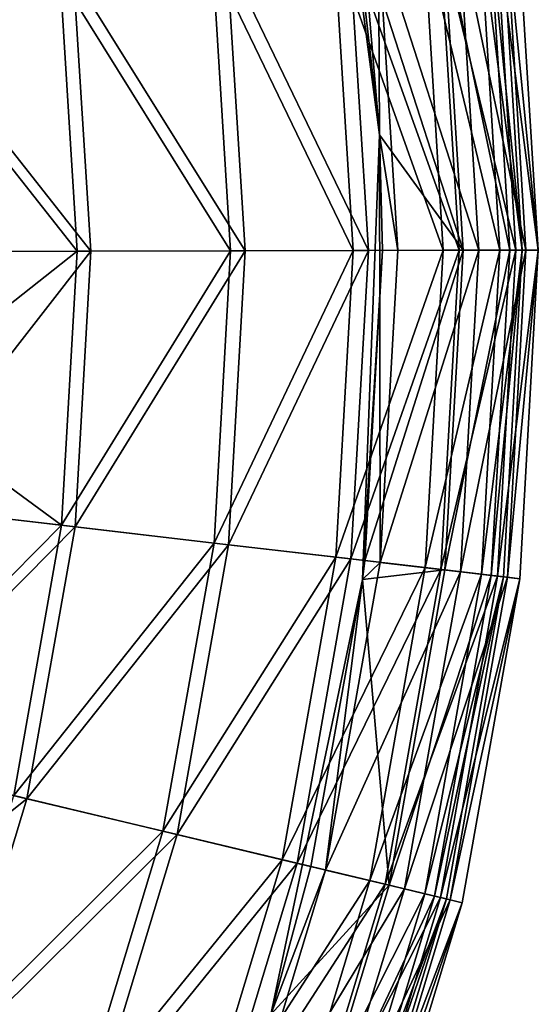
# Model space of a CAD drawing. Header units: millimetres. Extents: x 0 to 2133, y 0 to 2087.
# Tile 862 of 876: x 2107 to 2133, y 100 to 149. Entities that reach past the tile are written whole.
import ezdxf

# ---------------------------------------------------------------- set-up
doc = ezdxf.new("R2010")
doc.units = ezdxf.units.MM
doc.header["$LTSCALE"] = 25.4
doc.layers.get('0').update_dxf_attribs({"true_color": 0xff5454})

# ---------------------------------------------------------------- blocks, each defined once
blk = doc.blocks.new('COSMO-S-3382-4917.STL#2')
at = {"color": 250, "true_color": 0x282828}
mesh = blk.add_polyface(dxfattribs=at)
corners = [(1709.841, 208.672, 1539.288), (1710.486, 206.25, 1539.288), (1709.88, 193.269, 1539.288), (1711.624, 223.971, 1539.288), (1713.18, 228.005, 1539.288), (1715.203, 238.952, 1539.288), (1719.512, 248.991, 1539.288), (1720.53, 253.404, 1539.288), (1729.3, 268.606, 1539.288), (1727.528, 267.125, 1539.288), (1736.1, 279.922, 1539.288), (1742.261, 286.284, 1539.288), (1746.125, 291.615, 1539.288), (1758.024, 301.517, 1539.288), (1757.464, 302.04, 1539.288), (1769.955, 311.052, 1539.288), (1776.134, 313.868, 1539.288), (1783.424, 318.522, 1539.288), (1796.071, 322.98, 1539.288), (1797.683, 324.347, 1539.288), (1817.262, 328.591, 1539.288), (1812.531, 328.445, 1539.288), (1827.758, 330.758, 1539.288), (1839.095, 330.541, 1539.288), (1843.153, 331.254, 1539.288), (1860.945, 328.773, 1539.288), (1858.498, 329.925, 1539.288), (1873.578, 326.791, 1539.288), (1882.181, 323.337, 1539.288), (1888.182, 321.895, 1539.288), (1902.193, 314.391, 1539.288), (1902.104, 315.307, 1539.288), (1915.15, 307.118, 1539.288), (1920.405, 302.191, 1539.288), (1927.135, 297.443, 1539.288), (1936.294, 287.09, 1539.288), (1937.892, 286.419, 1539.288), (1949.402, 269.52, 1539.288), (1947.269, 274.2, 1539.288), (1955.136, 260.958, 1539.288), (1959.352, 249.987, 1539.288), (1961.381, 246.878, 1539.288), (1965.858, 229.054, 1539.288), (1965.917, 232.159, 1539.288), (1968.732, 207.323, 1539.288), (1968.68, 217.006, 1539.288), (1969.632, 201.633, 1539.288), (1968.758, 186.255, 1539.288), (1711.741, 177.98, 1539.288), (1711.508, 184.353, 1539.288), (1716.215, 162.944, 1539.288), (1715.397, 163.017, 1539.288), (1720.797, 148.592, 1539.288), (1724.472, 142.638, 1539.288), (1727.865, 134.907, 1539.288), (1736.043, 124.02, 1539.288), (1736.502, 122.154, 1539.288), (1750.594, 107.625, 1539.288), (1746.587, 110.512, 1539.288), (1757.978, 100.145, 1539.288), (1767.706, 93.925, 1539.288), (1767.283, 93.294, 1539.288), (1770.516, 91.197, 1539.288), (1786.887, 83.314, 1539.288), (1784.023, 83.796, 1539.288), (1798.311, 78.043, 1539.288), (1807.586, 76.097, 1539.288), (1813.179, 74.021, 1539.288), (1829.206, 72.482, 1539.288), (1828.419, 71.786, 1539.288), (1843.816, 71.369, 1539.288), (1851.127, 72.573, 1539.288), (1859.154, 72.776, 1539.288), (1872.717, 76.367, 1539.288), (1874.218, 75.987, 1539.288), (1893.355, 83.756, 1539.288), (1888.797, 80.957, 1539.288), (1902.685, 87.616, 1539.288), (1912.448, 94.526, 1539.288), (1915.688, 95.872, 1539.288), (1929.445, 108.368, 1539.288), (1927.624, 105.607, 1539.288), (1938.325, 116.686, 1539.288), (1943.859, 124.883, 1539.288), (1947.64, 128.953, 1539.288), (1955.275, 143.597, 1539.288), (1955.438, 142.235, 1539.288), (1963.364, 163.97, 1539.288), (1961.612, 156.346, 1539.288), (1966.073, 171.089, 1539.288), (1967.893, 185.418, 1539.288)]
mesh.append_faces([[corners[k] for k in face] for face in [(0, 1, 2), (1, 3, 4), (4, 5, 6), (6, 7, 8), (8, 10, 11), (11, 12, 13), (13, 15, 16), (16, 17, 18), (18, 19, 20), (20, 22, 23), (23, 24, 25), (25, 27, 28), (28, 29, 30), (30, 32, 33), (33, 34, 35), (35, 36, 37), (37, 39, 40), (40, 41, 42), (42, 43, 44), (48, 50, 51), (51, 50, 52), (52, 53, 54), (54, 55, 56), (56, 57, 58), (58, 57, 59), (59, 60, 61), (61, 60, 62), (62, 63, 64), (64, 63, 65), (65, 66, 67), (67, 68, 69), (69, 68, 70), (70, 71, 72), (72, 73, 74), (74, 75, 76), (76, 75, 77), (77, 78, 79), (79, 80, 81), (81, 80, 82), (82, 83, 84), (84, 85, 86), (86, 87, 88), (88, 87, 89), (89, 90, 47)]], dxfattribs={"vtx0": -1, "vtx1": -1, "color": 250})
mesh.append_faces([[corners[k] for k in face] for face in [(1, 0, 3), (4, 3, 5), (6, 5, 7), (8, 7, 9), (8, 9, 10), (11, 10, 12), (13, 12, 14), (13, 14, 15), (16, 15, 17), (18, 17, 19), (20, 19, 21), (20, 21, 22), (23, 22, 24), (25, 24, 26), (25, 26, 27), (28, 27, 29), (30, 29, 31), (30, 31, 32), (33, 32, 34), (35, 34, 36), (37, 36, 38), (37, 38, 39), (40, 39, 41), (42, 41, 43), (44, 43, 45), (44, 45, 46), (44, 46, 47), (1, 48, 2), (48, 1, 49), (48, 49, 50), (52, 50, 53), (54, 53, 55), (56, 55, 57), (59, 57, 60), (62, 60, 63), (65, 63, 66), (67, 66, 68), (70, 68, 71), (72, 71, 73), (74, 73, 75), (77, 75, 78), (79, 78, 80), (82, 80, 83), (84, 83, 85), (86, 85, 87), (89, 87, 90), (47, 90, 44)]], dxfattribs={"vtx0": -1, "vtx2": -1, "color": 250})
mesh = blk.add_polyface(dxfattribs=at)
corners = [(1968.732, 207.323, 1539.288), (1967.926, 216.914, 1539.54), (1965.858, 229.054, 1539.288)]
mesh.append_faces([[corners[k] for k in face] for face in [(0, 1, 2)]], dxfattribs={"color": 250})
mesh = blk.add_polyface(dxfattribs=at)
corners = [(1968.68, 217.006, 1539.288), (1973.628, 201.643, 1554.083), (1969.632, 201.633, 1539.288), (1972.647, 217.489, 1554.083)]
mesh.append_faces([[corners[k] for k in face] for face in [(0, 1, 2), (1, 0, 3)]], dxfattribs={"vtx0": -1, "color": 250})
mesh = blk.add_polyface(dxfattribs=at)
corners = [(1970.906, 217.277, 1614.706), (1974.662, 201.646, 1599.728), (1971.874, 201.639, 1614.706), (1973.673, 217.614, 1599.728)]
mesh.append_faces([[corners[k] for k in face] for face in [(0, 1, 2), (1, 0, 3)]], dxfattribs={"vtx0": -1, "color": 250})
mesh = blk.add_polyface(dxfattribs=at)
corners = [(1975.455, 201.648, 1599.83), (1971.677, 217.371, 1614.896), (1972.651, 201.641, 1614.896), (1974.461, 217.71, 1599.83)]
mesh.append_faces([[corners[k] for k in face] for face in [(0, 1, 2), (1, 0, 3)]], dxfattribs={"vtx0": -1, "color": 250})
mesh = blk.add_polyface(dxfattribs=at)
corners = [(1975.151, 201.647, 1569.308), (1971.87, 217.394, 1554.248), (1972.845, 201.641, 1554.248), (1974.158, 217.673, 1569.308)]
mesh.append_faces([[corners[k] for k in face] for face in [(0, 1, 2), (1, 0, 3)]], dxfattribs={"vtx0": -1, "color": 250})
mesh = blk.add_polyface(dxfattribs=at)
corners = [(1972.647, 217.489, 1554.083), (1975.947, 201.649, 1569.232), (1973.628, 201.643, 1554.083), (1974.949, 217.769, 1569.232)]
mesh.append_faces([[corners[k] for k in face] for face in [(0, 1, 2), (1, 0, 3)]], dxfattribs={"vtx0": -1, "color": 250})
mesh = blk.add_polyface(dxfattribs=at)
corners = [(1973.673, 217.614, 1599.728), (1975.758, 201.649, 1584.532), (1974.662, 201.646, 1599.728), (1974.762, 217.746, 1584.532)]
mesh.append_faces([[corners[k] for k in face] for face in [(0, 1, 2), (1, 0, 3)]], dxfattribs={"vtx0": -1, "color": 250})
mesh = blk.add_polyface(dxfattribs=at)
corners = [(1975.758, 201.649, 1584.532), (1974.158, 217.673, 1569.308), (1975.151, 201.647, 1569.308), (1974.762, 217.746, 1584.532)]
mesh.append_faces([[corners[k] for k in face] for face in [(0, 1, 2), (1, 0, 3)]], dxfattribs={"vtx0": -1, "color": 250})
mesh = blk.add_polyface(dxfattribs=at)
corners = [(1976.558, 201.651, 1584.544), (1974.461, 217.71, 1599.83), (1975.455, 201.648, 1599.83), (1975.556, 217.843, 1584.544)]
mesh.append_faces([[corners[k] for k in face] for face in [(0, 1, 2), (1, 0, 3)]], dxfattribs={"vtx0": -1, "color": 250})
mesh = blk.add_polyface(dxfattribs=at)
corners = [(1974.949, 217.769, 1569.232), (1976.558, 201.651, 1584.544), (1975.947, 201.649, 1569.232), (1975.556, 217.843, 1584.544)]
mesh.append_faces([[corners[k] for k in face] for face in [(0, 1, 2), (1, 0, 3)]], dxfattribs={"vtx0": -1, "color": 250})
mesh = blk.add_polyface(dxfattribs=at)
corners = [(1966.494, 216.74, 1629.279), (1971.874, 201.639, 1614.706), (1967.43, 201.627, 1629.279), (1970.906, 217.277, 1614.706)]
mesh.append_faces([[corners[k] for k in face] for face in [(0, 1, 2), (1, 0, 3)]], dxfattribs={"vtx0": -1, "color": 250})
mesh = blk.add_polyface(dxfattribs=at)
corners = [(1972.651, 201.641, 1614.896), (1967.24, 216.831, 1629.555), (1968.181, 201.629, 1629.555), (1971.677, 217.371, 1614.896)]
mesh.append_faces([[corners[k] for k in face] for face in [(0, 1, 2), (1, 0, 3)]], dxfattribs={"vtx0": -1, "color": 250})
mesh = blk.add_polyface(dxfattribs=at)
corners = [(1971.87, 217.394, 1554.248), (1967.926, 216.914, 1539.54), (1972.845, 201.641, 1554.248)]
mesh.append_faces([[corners[k] for k in face] for face in [(0, 1, 2)]], dxfattribs={"color": 250})
mesh = blk.add_polyface(dxfattribs=at)
corners = [(1960.494, 216.01, 1643.264), (1967.43, 201.627, 1629.279), (1961.386, 201.612, 1643.264), (1966.494, 216.74, 1629.279)]
mesh.append_faces([[corners[k] for k in face] for face in [(0, 1, 2), (1, 0, 3)]], dxfattribs={"vtx0": -1, "color": 250})
mesh = blk.add_polyface(dxfattribs=at)
corners = [(1968.181, 201.629, 1629.555), (1961.204, 216.096, 1643.622), (1962.101, 201.614, 1643.622), (1967.24, 216.831, 1629.555)]
mesh.append_faces([[corners[k] for k in face] for face in [(0, 1, 2), (1, 0, 3)]], dxfattribs={"vtx0": -1, "color": 250})
mesh = blk.add_polyface(dxfattribs=at)
corners = [(1967.926, 216.914, 1539.54), (1968.732, 207.323, 1539.288), (1968.732, 207.323, 1539.54)]
mesh.append_faces([[corners[k] for k in face] for face in [(0, 1, 2)]], dxfattribs={"color": 250})
mesh = blk.add_polyface(dxfattribs=at)
corners = [(1967.926, 216.914, 1539.54), (1968.732, 207.323, 1539.54), (1972.845, 201.641, 1554.248)]
mesh.append_faces([[corners[k] for k in face] for face in [(0, 1, 2)]], dxfattribs={"color": 250})
mesh = blk.add_polyface(dxfattribs=at)
corners = [(1952.981, 215.096, 1656.486), (1961.386, 201.612, 1643.264), (1953.817, 201.593, 1656.486), (1960.494, 216.01, 1643.264)]
mesh.append_faces([[corners[k] for k in face] for face in [(0, 1, 2), (1, 0, 3)]], dxfattribs={"vtx0": -1, "color": 250})
mesh = blk.add_polyface(dxfattribs=at)
corners = [(1962.101, 201.614, 1643.622), (1953.647, 215.177, 1656.922), (1954.487, 201.594, 1656.922), (1961.204, 216.096, 1643.622)]
mesh.append_faces([[corners[k] for k in face] for face in [(0, 1, 2), (1, 0, 3)]], dxfattribs={"vtx0": -1, "color": 250})
mesh = blk.add_polyface(dxfattribs=at)
corners = [(1944.047, 214.008, 1668.78), (1953.817, 201.593, 1656.486), (1944.817, 201.57, 1668.78), (1952.981, 215.096, 1656.486)]
mesh.append_faces([[corners[k] for k in face] for face in [(0, 1, 2), (1, 0, 3)]], dxfattribs={"vtx0": -1, "color": 250})
mesh = blk.add_polyface(dxfattribs=at)
corners = [(1954.487, 201.594, 1656.922), (1944.661, 214.083, 1669.288), (1945.436, 201.571, 1669.288), (1953.647, 215.177, 1656.922)]
mesh.append_faces([[corners[k] for k in face] for face in [(0, 1, 2), (1, 0, 3)]], dxfattribs={"vtx0": -1, "color": 250})
mesh = blk.add_polyface(dxfattribs=at)
corners = [(1968.872, 201.631, 1539.54), (1968.732, 207.323, 1539.288), (1967.893, 185.418, 1539.288)]
mesh.append_faces([[corners[k] for k in face] for face in [(0, 1, 2)]], dxfattribs={"color": 250})
mesh = blk.add_polyface(dxfattribs=at)
corners = [(1968.732, 207.323, 1539.288), (1968.872, 201.631, 1539.54), (1968.732, 207.323, 1539.54)]
mesh.append_faces([[corners[k] for k in face] for face in [(0, 1, 2)]], dxfattribs={"color": 250})
mesh = blk.add_polyface(dxfattribs=at)
corners = [(1968.732, 207.323, 1539.54), (1968.872, 201.631, 1539.54), (1972.845, 201.641, 1554.248)]
mesh.append_faces([[corners[k] for k in face] for face in [(0, 1, 2)]], dxfattribs={"color": 250})
mesh = blk.add_polyface(dxfattribs=at)
corners = [(1953.817, 201.593, 1656.486), (1953.049, 188.086, 1656.486), (1944.585, 194.301, 1668.78)]
mesh.append_faces([[corners[k] for k in face] for face in [(0, 1, 2)]], dxfattribs={"color": 250})
mesh = blk.add_polyface(dxfattribs=at)
corners = [(1953.817, 201.593, 1656.486), (1944.585, 194.301, 1668.78), (1944.817, 201.57, 1668.78)]
mesh.append_faces([[corners[k] for k in face] for face in [(0, 1, 2)]], dxfattribs={"color": 250})
mesh = blk.add_polyface(dxfattribs=at)
corners = [(1954.487, 201.594, 1656.922), (1944.725, 189.056, 1669.288), (1953.716, 188.008, 1656.922), (1945.436, 201.571, 1669.288)]
mesh.append_faces([[corners[k] for k in face] for face in [(0, 1, 2), (1, 0, 3)]], dxfattribs={"vtx0": -1, "color": 250})
mesh = blk.add_polyface(dxfattribs=at)
corners = [(1953.049, 188.086, 1656.486), (1961.386, 201.612, 1643.264), (1960.568, 187.21, 1643.264), (1953.817, 201.593, 1656.486)]
mesh.append_faces([[corners[k] for k in face] for face in [(0, 1, 2), (1, 0, 3)]], dxfattribs={"vtx0": -1, "color": 250})
mesh = blk.add_polyface(dxfattribs=at)
corners = [(1962.101, 201.614, 1643.622), (1953.716, 188.008, 1656.922), (1961.278, 187.127, 1643.622), (1954.487, 201.594, 1656.922)]
mesh.append_faces([[corners[k] for k in face] for face in [(0, 1, 2), (1, 0, 3)]], dxfattribs={"vtx0": -1, "color": 250})
mesh = blk.add_polyface(dxfattribs=at)
corners = [(1960.568, 187.21, 1643.264), (1967.43, 201.627, 1629.279), (1966.571, 186.51, 1629.279), (1961.386, 201.612, 1643.264)]
mesh.append_faces([[corners[k] for k in face] for face in [(0, 1, 2), (1, 0, 3)]], dxfattribs={"vtx0": -1, "color": 250})
mesh = blk.add_polyface(dxfattribs=at)
corners = [(1968.181, 201.629, 1629.555), (1961.278, 187.127, 1643.622), (1967.317, 186.423, 1629.555), (1962.101, 201.614, 1643.622)]
mesh.append_faces([[corners[k] for k in face] for face in [(0, 1, 2), (1, 0, 3)]], dxfattribs={"vtx0": -1, "color": 250})
mesh = blk.add_polyface(dxfattribs=at)
corners = [(1966.571, 186.51, 1629.279), (1971.874, 201.639, 1614.706), (1970.985, 185.996, 1614.706), (1967.43, 201.627, 1629.279)]
mesh.append_faces([[corners[k] for k in face] for face in [(0, 1, 2), (1, 0, 3)]], dxfattribs={"vtx0": -1, "color": 250})
mesh = blk.add_polyface(dxfattribs=at)
corners = [(1972.651, 201.641, 1614.896), (1967.317, 186.423, 1629.555), (1971.757, 185.906, 1614.896), (1968.181, 201.629, 1629.555)]
mesh.append_faces([[corners[k] for k in face] for face in [(0, 1, 2), (1, 0, 3)]], dxfattribs={"vtx0": -1, "color": 250})
mesh = blk.add_polyface(dxfattribs=at)
corners = [(1968.872, 201.631, 1539.54), (1967.893, 185.418, 1539.288), (1968.004, 186.343, 1539.54)]
mesh.append_faces([[corners[k] for k in face] for face in [(0, 1, 2)]], dxfattribs={"color": 250})
mesh = blk.add_polyface(dxfattribs=at)
corners = [(1972.845, 201.641, 1554.248), (1968.004, 186.343, 1539.54), (1971.951, 185.883, 1554.248), (1968.872, 201.631, 1539.54)]
mesh.append_faces([[corners[k] for k in face] for face in [(0, 1, 2), (1, 0, 3)]], dxfattribs={"vtx0": -1, "color": 250})
mesh = blk.add_polyface(dxfattribs=at)
corners = [(1968.758, 186.255, 1539.288), (1973.628, 201.643, 1554.083), (1972.728, 185.793, 1554.083), (1969.632, 201.633, 1539.288)]
mesh.append_faces([[corners[k] for k in face] for face in [(0, 1, 2), (1, 0, 3)]], dxfattribs={"vtx0": -1, "color": 250})
mesh = blk.add_polyface(dxfattribs=at)
corners = [(1970.985, 185.996, 1614.706), (1974.662, 201.646, 1599.728), (1973.755, 185.673, 1599.728), (1971.874, 201.639, 1614.706)]
mesh.append_faces([[corners[k] for k in face] for face in [(0, 1, 2), (1, 0, 3)]], dxfattribs={"vtx0": -1, "color": 250})
mesh = blk.add_polyface(dxfattribs=at)
corners = [(1975.455, 201.648, 1599.83), (1971.757, 185.906, 1614.896), (1974.543, 185.581, 1599.83), (1972.651, 201.641, 1614.896)]
mesh.append_faces([[corners[k] for k in face] for face in [(0, 1, 2), (1, 0, 3)]], dxfattribs={"vtx0": -1, "color": 250})
mesh = blk.add_polyface(dxfattribs=at)
corners = [(1975.151, 201.647, 1569.308), (1971.951, 185.883, 1554.248), (1974.24, 185.616, 1569.308), (1972.845, 201.641, 1554.248)]
mesh.append_faces([[corners[k] for k in face] for face in [(0, 1, 2), (1, 0, 3)]], dxfattribs={"vtx0": -1, "color": 250})
mesh = blk.add_polyface(dxfattribs=at)
corners = [(1972.728, 185.793, 1554.083), (1975.947, 201.649, 1569.232), (1975.031, 185.524, 1569.232), (1973.628, 201.643, 1554.083)]
mesh.append_faces([[corners[k] for k in face] for face in [(0, 1, 2), (1, 0, 3)]], dxfattribs={"vtx0": -1, "color": 250})
mesh = blk.add_polyface(dxfattribs=at)
corners = [(1973.755, 185.673, 1599.728), (1975.758, 201.649, 1584.532), (1974.844, 185.546, 1584.532), (1974.662, 201.646, 1599.728)]
mesh.append_faces([[corners[k] for k in face] for face in [(0, 1, 2), (1, 0, 3)]], dxfattribs={"vtx0": -1, "color": 250})
mesh = blk.add_polyface(dxfattribs=at)
corners = [(1975.758, 201.649, 1584.532), (1974.24, 185.616, 1569.308), (1974.844, 185.546, 1584.532), (1975.151, 201.647, 1569.308)]
mesh.append_faces([[corners[k] for k in face] for face in [(0, 1, 2), (1, 0, 3)]], dxfattribs={"vtx0": -1, "color": 250})
mesh = blk.add_polyface(dxfattribs=at)
corners = [(1976.558, 201.651, 1584.544), (1974.543, 185.581, 1599.83), (1975.639, 185.453, 1584.544), (1975.455, 201.648, 1599.83)]
mesh.append_faces([[corners[k] for k in face] for face in [(0, 1, 2), (1, 0, 3)]], dxfattribs={"vtx0": -1, "color": 250})
mesh = blk.add_polyface(dxfattribs=at)
corners = [(1975.031, 185.524, 1569.232), (1976.558, 201.651, 1584.544), (1975.639, 185.453, 1584.544), (1975.947, 201.649, 1569.232)]
mesh.append_faces([[corners[k] for k in face] for face in [(0, 1, 2), (1, 0, 3)]], dxfattribs={"vtx0": -1, "color": 250})
mesh = blk.add_polyface(dxfattribs=at)
corners = [(1944.585, 194.301, 1668.78), (1953.049, 188.086, 1656.486), (1944.111, 189.127, 1668.78)]
mesh.append_faces([[corners[k] for k in face] for face in [(0, 1, 2)]], dxfattribs={"color": 250})
mesh = blk.add_polyface(dxfattribs=at)
corners = [(1941.938, 176.856, 1668.78), (1953.049, 188.086, 1656.486), (1950.69, 174.764, 1656.486), (1944.111, 189.127, 1668.78)]
mesh.append_faces([[corners[k] for k in face] for face in [(0, 1, 2), (1, 0, 3)]], dxfattribs={"vtx0": -1, "color": 250})
mesh = blk.add_polyface(dxfattribs=at)
corners = [(1953.716, 188.008, 1656.922), (1942.539, 176.712, 1669.288), (1951.343, 174.608, 1656.922), (1944.725, 189.056, 1669.288)]
mesh.append_faces([[corners[k] for k in face] for face in [(0, 1, 2), (1, 0, 3)]], dxfattribs={"vtx0": -1, "color": 250})
mesh = blk.add_polyface(dxfattribs=at)
corners = [(1950.69, 174.764, 1656.486), (1960.568, 187.21, 1643.264), (1958.052, 173.005, 1643.264), (1953.049, 188.086, 1656.486)]
mesh.append_faces([[corners[k] for k in face] for face in [(0, 1, 2), (1, 0, 3)]], dxfattribs={"vtx0": -1, "color": 250})
mesh = blk.add_polyface(dxfattribs=at)
corners = [(1961.278, 187.127, 1643.622), (1951.343, 174.608, 1656.922), (1958.748, 172.839, 1643.622), (1953.716, 188.008, 1656.922)]
mesh.append_faces([[corners[k] for k in face] for face in [(0, 1, 2), (1, 0, 3)]], dxfattribs={"vtx0": -1, "color": 250})
mesh = blk.add_polyface(dxfattribs=at)
corners = [(1958.052, 173.005, 1643.264), (1966.571, 186.51, 1629.279), (1963.931, 171.6, 1629.279), (1960.568, 187.21, 1643.264)]
mesh.append_faces([[corners[k] for k in face] for face in [(0, 1, 2), (1, 0, 3)]], dxfattribs={"vtx0": -1, "color": 250})
mesh = blk.add_polyface(dxfattribs=at)
corners = [(1967.317, 186.423, 1629.555), (1958.748, 172.839, 1643.622), (1964.661, 171.426, 1629.555), (1961.278, 187.127, 1643.622)]
mesh.append_faces([[corners[k] for k in face] for face in [(0, 1, 2), (1, 0, 3)]], dxfattribs={"vtx0": -1, "color": 250})
mesh = blk.add_polyface(dxfattribs=at)
corners = [(1963.931, 171.6, 1629.279), (1970.985, 185.996, 1614.706), (1968.253, 170.568, 1614.706), (1966.571, 186.51, 1629.279)]
mesh.append_faces([[corners[k] for k in face] for face in [(0, 1, 2), (1, 0, 3)]], dxfattribs={"vtx0": -1, "color": 250})
mesh = blk.add_polyface(dxfattribs=at)
corners = [(1971.757, 185.906, 1614.896), (1964.661, 171.426, 1629.555), (1969.009, 170.387, 1614.896), (1967.317, 186.423, 1629.555)]
mesh.append_faces([[corners[k] for k in face] for face in [(0, 1, 2), (1, 0, 3)]], dxfattribs={"vtx0": -1, "color": 250})
mesh = blk.add_polyface(dxfattribs=at)
corners = [(1966.073, 171.089, 1539.288), (1972.728, 185.793, 1554.083), (1969.96, 170.16, 1554.083), (1968.758, 186.255, 1539.288)]
mesh.append_faces([[corners[k] for k in face] for face in [(0, 1, 2), (1, 0, 3)]], dxfattribs={"vtx0": -1, "color": 250})
mesh = blk.add_polyface(dxfattribs=at)
corners = [(1968.004, 186.343, 1539.54), (1967.893, 185.418, 1539.288), (1967.893, 185.418, 1539.54)]
mesh.append_faces([[corners[k] for k in face] for face in [(0, 1, 2)]], dxfattribs={"color": 250})
mesh = blk.add_polyface(dxfattribs=at)
corners = [(1968.004, 186.343, 1539.54), (1967.893, 185.418, 1539.54), (1971.951, 185.883, 1554.248)]
mesh.append_faces([[corners[k] for k in face] for face in [(0, 1, 2)]], dxfattribs={"color": 250})
mesh = blk.add_polyface(dxfattribs=at)
corners = [(1971.951, 185.883, 1554.248), (1967.893, 185.418, 1539.54), (1969.198, 170.342, 1554.248)]
mesh.append_faces([[corners[k] for k in face] for face in [(0, 1, 2)]], dxfattribs={"color": 250})
mesh = blk.add_polyface(dxfattribs=at)
corners = [(1968.253, 170.568, 1614.706), (1973.755, 185.673, 1599.728), (1970.965, 169.92, 1599.728), (1970.985, 185.996, 1614.706)]
mesh.append_faces([[corners[k] for k in face] for face in [(0, 1, 2), (1, 0, 3)]], dxfattribs={"vtx0": -1, "color": 250})
mesh = blk.add_polyface(dxfattribs=at)
corners = [(1974.543, 185.581, 1599.83), (1969.009, 170.387, 1614.896), (1971.737, 169.735, 1599.83), (1971.757, 185.906, 1614.896)]
mesh.append_faces([[corners[k] for k in face] for face in [(0, 1, 2), (1, 0, 3)]], dxfattribs={"vtx0": -1, "color": 250})
mesh = blk.add_polyface(dxfattribs=at)
corners = [(1974.24, 185.616, 1569.308), (1969.198, 170.342, 1554.248), (1971.44, 169.806, 1569.308), (1971.951, 185.883, 1554.248)]
mesh.append_faces([[corners[k] for k in face] for face in [(0, 1, 2), (1, 0, 3)]], dxfattribs={"vtx0": -1, "color": 250})
mesh = blk.add_polyface(dxfattribs=at)
corners = [(1967.893, 185.418, 1539.288), (1963.364, 163.97, 1539.288), (1965.334, 171.265, 1539.54)]
mesh.append_faces([[corners[k] for k in face] for face in [(0, 1, 2)]], dxfattribs={"color": 250})
mesh = blk.add_polyface(dxfattribs=at)
corners = [(1967.893, 185.418, 1539.288), (1965.334, 171.265, 1539.54), (1967.893, 185.418, 1539.54)]
mesh.append_faces([[corners[k] for k in face] for face in [(0, 1, 2)]], dxfattribs={"color": 250})
mesh = blk.add_polyface(dxfattribs=at)
corners = [(1967.893, 185.418, 1539.54), (1965.334, 171.265, 1539.54), (1969.198, 170.342, 1554.248)]
mesh.append_faces([[corners[k] for k in face] for face in [(0, 1, 2)]], dxfattribs={"color": 250})
mesh = blk.add_polyface(dxfattribs=at)
corners = [(1969.96, 170.16, 1554.083), (1975.031, 185.524, 1569.232), (1972.215, 169.621, 1569.232), (1972.728, 185.793, 1554.083)]
mesh.append_faces([[corners[k] for k in face] for face in [(0, 1, 2), (1, 0, 3)]], dxfattribs={"vtx0": -1, "color": 250})
mesh = blk.add_polyface(dxfattribs=at)
corners = [(1970.965, 169.92, 1599.728), (1974.844, 185.546, 1584.532), (1972.032, 169.665, 1584.532), (1973.755, 185.673, 1599.728)]
mesh.append_faces([[corners[k] for k in face] for face in [(0, 1, 2), (1, 0, 3)]], dxfattribs={"vtx0": -1, "color": 250})
mesh = blk.add_polyface(dxfattribs=at)
corners = [(1974.844, 185.546, 1584.532), (1971.44, 169.806, 1569.308), (1972.032, 169.665, 1584.532), (1974.24, 185.616, 1569.308)]
mesh.append_faces([[corners[k] for k in face] for face in [(0, 1, 2), (1, 0, 3)]], dxfattribs={"vtx0": -1, "color": 250})
mesh = blk.add_polyface(dxfattribs=at)
corners = [(1975.639, 185.453, 1584.544), (1971.737, 169.735, 1599.83), (1972.81, 169.479, 1584.544), (1974.543, 185.581, 1599.83)]
mesh.append_faces([[corners[k] for k in face] for face in [(0, 1, 2), (1, 0, 3)]], dxfattribs={"vtx0": -1, "color": 250})
mesh = blk.add_polyface(dxfattribs=at)
corners = [(1972.215, 169.621, 1569.232), (1975.639, 185.453, 1584.544), (1972.81, 169.479, 1584.544), (1975.031, 185.524, 1569.232)]
mesh.append_faces([[corners[k] for k in face] for face in [(0, 1, 2), (1, 0, 3)]], dxfattribs={"vtx0": -1, "color": 250})
mesh = blk.add_polyface(dxfattribs=at)
corners = [(1951.343, 174.608, 1656.922), (1938.908, 164.713, 1669.288), (1947.402, 161.583, 1656.922), (1942.539, 176.712, 1669.288)]
mesh.append_faces([[corners[k] for k in face] for face in [(0, 1, 2), (1, 0, 3)]], dxfattribs={"vtx0": -1, "color": 250})
mesh = blk.add_polyface(dxfattribs=at)
corners = [(1946.772, 161.815, 1656.486), (1958.052, 173.005, 1643.264), (1953.874, 159.198, 1643.264), (1950.69, 174.764, 1656.486)]
mesh.append_faces([[corners[k] for k in face] for face in [(0, 1, 2), (1, 0, 3)]], dxfattribs={"vtx0": -1, "color": 250})
mesh = blk.add_polyface(dxfattribs=at)
corners = [(1958.748, 172.839, 1643.622), (1947.402, 161.583, 1656.922), (1954.546, 158.95, 1643.622), (1951.343, 174.608, 1656.922)]
mesh.append_faces([[corners[k] for k in face] for face in [(0, 1, 2), (1, 0, 3)]], dxfattribs={"vtx0": -1, "color": 250})
mesh = blk.add_polyface(dxfattribs=at)
corners = [(1953.874, 159.198, 1643.264), (1963.931, 171.6, 1629.279), (1959.546, 157.108, 1629.279), (1958.052, 173.005, 1643.264)]
mesh.append_faces([[corners[k] for k in face] for face in [(0, 1, 2), (1, 0, 3)]], dxfattribs={"vtx0": -1, "color": 250})
mesh = blk.add_polyface(dxfattribs=at)
corners = [(1964.661, 171.426, 1629.555), (1954.546, 158.95, 1643.622), (1960.25, 156.848, 1629.555), (1958.748, 172.839, 1643.622)]
mesh.append_faces([[corners[k] for k in face] for face in [(0, 1, 2), (1, 0, 3)]], dxfattribs={"vtx0": -1, "color": 250})
mesh = blk.add_polyface(dxfattribs=at)
corners = [(1959.546, 157.108, 1629.279), (1968.253, 170.568, 1614.706), (1963.716, 155.571, 1614.706), (1963.931, 171.6, 1629.279)]
mesh.append_faces([[corners[k] for k in face] for face in [(0, 1, 2), (1, 0, 3)]], dxfattribs={"vtx0": -1, "color": 250})
mesh = blk.add_polyface(dxfattribs=at)
corners = [(1969.009, 170.387, 1614.896), (1960.25, 156.848, 1629.555), (1964.445, 155.302, 1614.896), (1964.661, 171.426, 1629.555)]
mesh.append_faces([[corners[k] for k in face] for face in [(0, 1, 2), (1, 0, 3)]], dxfattribs={"vtx0": -1, "color": 250})
mesh = blk.add_polyface(dxfattribs=at)
corners = [(1961.612, 156.346, 1539.288), (1969.96, 170.16, 1554.083), (1965.362, 154.964, 1554.083), (1966.073, 171.089, 1539.288)]
mesh.append_faces([[corners[k] for k in face] for face in [(0, 1, 2), (1, 0, 3)]], dxfattribs={"vtx0": -1, "color": 250})
mesh = blk.add_polyface(dxfattribs=at)
corners = [(1965.334, 171.265, 1539.54), (1963.364, 163.97, 1539.288), (1963.364, 163.97, 1539.54)]
mesh.append_faces([[corners[k] for k in face] for face in [(0, 1, 2)]], dxfattribs={"color": 250})
mesh = blk.add_polyface(dxfattribs=at)
corners = [(1965.334, 171.265, 1539.54), (1963.364, 163.97, 1539.54), (1969.198, 170.342, 1554.248)]
mesh.append_faces([[corners[k] for k in face] for face in [(0, 1, 2)]], dxfattribs={"color": 250})
mesh = blk.add_polyface(dxfattribs=at)
corners = [(1963.716, 155.571, 1614.706), (1970.965, 169.92, 1599.728), (1966.331, 154.607, 1599.728), (1968.253, 170.568, 1614.706)]
mesh.append_faces([[corners[k] for k in face] for face in [(0, 1, 2), (1, 0, 3)]], dxfattribs={"vtx0": -1, "color": 250})
mesh = blk.add_polyface(dxfattribs=at)
corners = [(1971.737, 169.735, 1599.83), (1964.445, 155.302, 1614.896), (1967.076, 154.332, 1599.83), (1969.009, 170.387, 1614.896)]
mesh.append_faces([[corners[k] for k in face] for face in [(0, 1, 2), (1, 0, 3)]], dxfattribs={"vtx0": -1, "color": 250})
mesh = blk.add_polyface(dxfattribs=at)
corners = [(1969.198, 170.342, 1554.248), (1963.364, 163.97, 1539.54), (1964.627, 155.235, 1554.248)]
mesh.append_faces([[corners[k] for k in face] for face in [(0, 1, 2)]], dxfattribs={"color": 250})
mesh = blk.add_polyface(dxfattribs=at)
corners = [(1971.44, 169.806, 1569.308), (1964.627, 155.235, 1554.248), (1966.79, 154.438, 1569.308), (1969.198, 170.342, 1554.248)]
mesh.append_faces([[corners[k] for k in face] for face in [(0, 1, 2), (1, 0, 3)]], dxfattribs={"vtx0": -1, "color": 250})
mesh = blk.add_polyface(dxfattribs=at)
corners = [(1965.362, 154.964, 1554.083), (1972.215, 169.621, 1569.232), (1967.537, 154.162, 1569.232), (1969.96, 170.16, 1554.083)]
mesh.append_faces([[corners[k] for k in face] for face in [(0, 1, 2), (1, 0, 3)]], dxfattribs={"vtx0": -1, "color": 250})
mesh = blk.add_polyface(dxfattribs=at)
corners = [(1966.331, 154.607, 1599.728), (1972.032, 169.665, 1584.532), (1967.36, 154.227, 1584.532), (1970.965, 169.92, 1599.728)]
mesh.append_faces([[corners[k] for k in face] for face in [(0, 1, 2), (1, 0, 3)]], dxfattribs={"vtx0": -1, "color": 250})
mesh = blk.add_polyface(dxfattribs=at)
corners = [(1972.032, 169.665, 1584.532), (1966.79, 154.438, 1569.308), (1967.36, 154.227, 1584.532), (1971.44, 169.806, 1569.308)]
mesh.append_faces([[corners[k] for k in face] for face in [(0, 1, 2), (1, 0, 3)]], dxfattribs={"vtx0": -1, "color": 250})
mesh = blk.add_polyface(dxfattribs=at)
corners = [(1972.81, 169.479, 1584.544), (1967.076, 154.332, 1599.83), (1968.111, 153.951, 1584.544), (1971.737, 169.735, 1599.83)]
mesh.append_faces([[corners[k] for k in face] for face in [(0, 1, 2), (1, 0, 3)]], dxfattribs={"vtx0": -1, "color": 250})
mesh = blk.add_polyface(dxfattribs=at)
corners = [(1967.537, 154.162, 1569.232), (1972.81, 169.479, 1584.544), (1968.111, 153.951, 1584.544), (1972.215, 169.621, 1569.232)]
mesh.append_faces([[corners[k] for k in face] for face in [(0, 1, 2), (1, 0, 3)]], dxfattribs={"vtx0": -1, "color": 250})

msp = doc.modelspace()

# ---------------------------------------------------------------- block references
at = {"color": 0}
msp.add_blockref('COSMO-S-3382-4917.STL#2', (156.122, -64.446, -4.129), dxfattribs=at)

doc.saveas('drawing.dxf')
